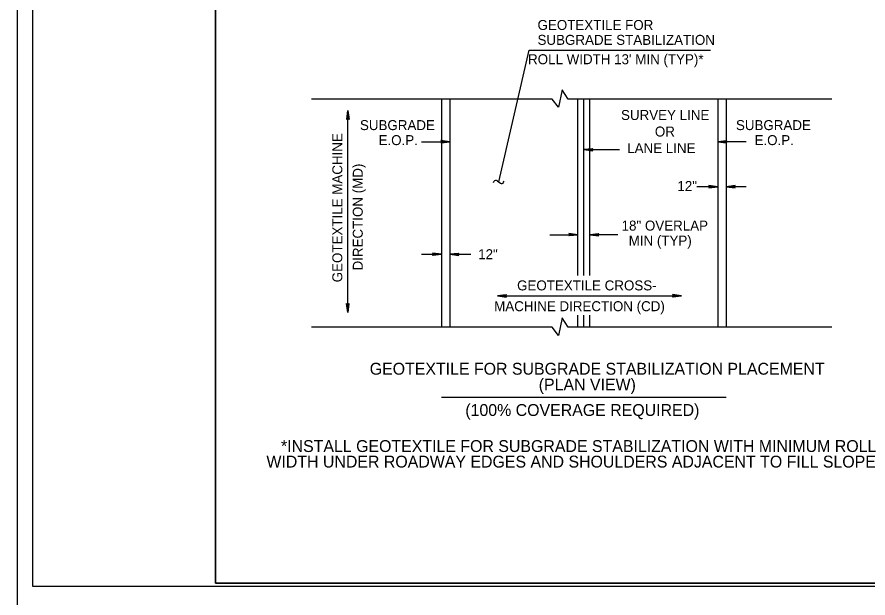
# Model space of a CAD drawing. Extents: x 2320980 to 2456309, y 595047 to 606177.
# Drawn here: x 2455708.8 to 2455851.6, y 597181.6 to 597279.1 of the extents above; entities that cross this region are included whole.
import ezdxf

# ---------------------------------------------------------------- set-up
doc = ezdxf.new("R2010")
doc.units = 0
for name, color, linetype in [('Old_Level_11', 7, 'Continuous'), ('Prop Dimension Text', 7, 'Continuous'), ('Sheet Plan CELL', 7, 'Continuous'), ('Sheet Plot Border Inside CELL', 7, 'Continuous'), ('Sheet Plot Border Outside CELL', 7, 'Continuous')]:
    doc.layers.add(name, color=color, linetype=linetype)

msp = doc.modelspace()

# ---------------------------------------------------------------- linework, layer by layer
at = {"layer": 'Old_Level_11'}
msp.add_lwpolyline([(2455742.1, 597184.08), (2455863.37, 597184.08), (2455863.37, 597293.82), (2455742.1, 597293.82)], close=True, dxfattribs=at)
at = {"layer": 'Prop Dimension Text'}
for p, q in [((2455789.68, 597251.42), (2455794.77, 597273.53)), ((2455794.77, 597273.53), (2455825.21, 597273.53)), ((2455780.03, 597265.33), (2455780.03, 597227.01)), ((2455781.46, 597265.33), (2455781.46, 597227.01)), ((2455802.93, 597235.69), (2455802.93, 597265.33)), ((2455803.93, 597235.69), (2455803.93, 597265.33)), ((2455804.93, 597235.69), (2455804.93, 597265.33)), ((2455826.4, 597265.33), (2455826.4, 597227.01)), ((2455827.83, 597265.33), (2455827.83, 597227.01)), ((2455764.32, 597263.42), (2455764.12, 597261.9)), ((2455764.12, 597261.9), (2455764.32, 597262.1)), ((2455764.15, 597261.93), (2455764.32, 597263.42)), ((2455764.32, 597263.42), (2455764.18, 597261.96)), ((2455764.21, 597261.99), (2455764.32, 597263.42)), ((2455764.32, 597263.42), (2455764.24, 597262.02)), ((2455764.27, 597262.04), (2455764.32, 597263.42)), ((2455764.32, 597263.42), (2455764.29, 597262.07)), ((2455764.32, 597263.42), (2455764.53, 597261.9)), ((2455764.32, 597262.1), (2455764.32, 597263.42)), ((2455764.35, 597262.07), (2455764.32, 597263.42)), ((2455764.32, 597263.42), (2455764.38, 597262.04)), ((2455764.41, 597262.02), (2455764.32, 597263.42)), ((2455764.32, 597263.42), (2455764.44, 597261.99)), ((2455764.47, 597261.96), (2455764.32, 597263.42)), ((2455764.32, 597263.42), (2455764.5, 597261.93)), ((2455764.32, 597229.48), (2455764.32, 597263.42)), ((2455764.32, 597262.1), (2455764.53, 597261.9)), ((2455776.69, 597258.16), (2455781.46, 597258.16)), ((2455781.46, 597258.16), (2455779.94, 597258.36)), ((2455779.94, 597258.36), (2455780.14, 597258.16)), ((2455781.46, 597258.16), (2455779.94, 597257.96)), ((2455780.14, 597258.16), (2455779.94, 597257.96)), ((2455779.97, 597258.33), (2455781.46, 597258.16)), ((2455781.46, 597258.16), (2455779.97, 597257.98)), ((2455781.46, 597258.16), (2455780, 597258.31)), ((2455780, 597258.01), (2455781.46, 597258.16)), ((2455780.02, 597258.28), (2455781.46, 597258.16)), ((2455781.46, 597258.16), (2455780.02, 597258.04)), ((2455781.46, 597258.16), (2455780.05, 597258.25)), ((2455780.05, 597258.07), (2455781.46, 597258.16)), ((2455780.08, 597258.22), (2455781.46, 597258.16)), ((2455781.46, 597258.16), (2455780.08, 597258.1)), ((2455781.46, 597258.16), (2455780.11, 597258.19)), ((2455780.11, 597258.13), (2455781.46, 597258.16)), ((2455780.14, 597258.16), (2455781.46, 597258.16)), ((2455826.4, 597258.16), (2455827.91, 597258.36)), ((2455827.89, 597258.33), (2455826.4, 597258.16)), ((2455826.4, 597258.16), (2455827.86, 597258.31)), ((2455827.83, 597258.28), (2455826.4, 597258.16)), ((2455826.4, 597258.16), (2455827.8, 597258.25)), ((2455827.78, 597258.22), (2455826.4, 597258.16)), ((2455826.4, 597258.16), (2455827.75, 597258.19)), ((2455831.16, 597258.16), (2455826.4, 597258.16)), ((2455826.4, 597258.16), (2455827.91, 597257.96)), ((2455827.72, 597258.16), (2455826.4, 597258.16)), ((2455827.75, 597258.13), (2455826.4, 597258.16)), ((2455826.4, 597258.16), (2455827.78, 597258.1)), ((2455827.8, 597258.07), (2455826.4, 597258.16)), ((2455826.4, 597258.16), (2455827.83, 597258.04)), ((2455827.86, 597258.01), (2455826.4, 597258.16)), ((2455826.4, 597258.16), (2455827.89, 597257.98)), ((2455827.91, 597258.36), (2455827.72, 597258.16)), ((2455827.72, 597258.16), (2455827.91, 597257.96)), ((2455803.93, 597256.85), (2455805.44, 597257.05)), ((2455803.93, 597256.85), (2455805.41, 597257.02)), ((2455805.39, 597256.99), (2455803.93, 597256.85)), ((2455803.93, 597256.85), (2455805.36, 597256.96)), ((2455805.33, 597256.93), (2455803.93, 597256.85)), ((2455803.93, 597256.85), (2455805.3, 597256.9)), ((2455805.27, 597256.87), (2455803.93, 597256.85)), ((2455803.93, 597256.85), (2455805.44, 597256.64)), ((2455805.41, 597256.67), (2455803.93, 597256.85)), ((2455803.93, 597256.85), (2455805.39, 597256.7)), ((2455805.36, 597256.73), (2455803.93, 597256.85)), ((2455803.93, 597256.85), (2455805.33, 597256.76)), ((2455805.3, 597256.79), (2455803.93, 597256.85)), ((2455803.93, 597256.85), (2455805.27, 597256.81)), ((2455805.25, 597256.85), (2455803.93, 597256.85)), ((2455803.93, 597256.85), (2455809.94, 597256.85)), ((2455805.25, 597256.85), (2455805.44, 597257.05)), ((2455805.44, 597256.64), (2455805.25, 597256.85)), ((2455788.76, 597251.33), (2455788.83, 597251.47)), ((2455789.41, 597251.6), (2455789.94, 597251.23)), ((2455790.45, 597251.36), (2455790.56, 597251.55)), ((2455826.4, 597250.62), (2455824.89, 597250.82)), ((2455825.08, 597250.62), (2455824.89, 597250.82)), ((2455826.4, 597250.62), (2455824.91, 597250.79)), ((2455824.94, 597250.77), (2455826.4, 597250.62)), ((2455826.4, 597250.62), (2455824.97, 597250.74)), ((2455825, 597250.71), (2455826.4, 597250.62)), ((2455826.4, 597250.62), (2455825.02, 597250.68)), ((2455825.05, 597250.65), (2455826.4, 597250.62)), ((2455827.83, 597250.62), (2455829.34, 597250.83)), ((2455829.32, 597250.8), (2455827.83, 597250.62)), ((2455827.83, 597250.62), (2455829.29, 597250.77)), ((2455829.26, 597250.74), (2455827.83, 597250.62)), ((2455827.83, 597250.62), (2455829.23, 597250.71)), ((2455829.21, 597250.68), (2455827.83, 597250.62)), ((2455827.83, 597250.62), (2455829.18, 597250.65)), ((2455829.34, 597250.83), (2455829.15, 597250.62)), ((2455826.4, 597250.62), (2455822.89, 597250.62)), ((2455826.4, 597250.62), (2455824.89, 597250.41)), ((2455824.89, 597250.41), (2455825.08, 597250.62)), ((2455824.91, 597250.44), (2455826.4, 597250.62)), ((2455826.4, 597250.62), (2455824.94, 597250.47)), ((2455824.97, 597250.5), (2455826.4, 597250.62)), ((2455826.4, 597250.62), (2455825, 597250.53)), ((2455825.02, 597250.56), (2455826.4, 597250.62)), ((2455826.4, 597250.62), (2455825.05, 597250.59)), ((2455825.08, 597250.62), (2455826.4, 597250.62)), ((2455831.16, 597250.62), (2455827.83, 597250.62)), ((2455827.83, 597250.62), (2455829.34, 597250.42)), ((2455829.15, 597250.62), (2455827.83, 597250.62)), ((2455829.18, 597250.59), (2455827.83, 597250.62)), ((2455827.83, 597250.62), (2455829.21, 597250.56)), ((2455829.23, 597250.53), (2455827.83, 597250.62)), ((2455827.83, 597250.62), (2455829.26, 597250.5)), ((2455829.29, 597250.47), (2455827.83, 597250.62)), ((2455827.83, 597250.62), (2455829.32, 597250.45)), ((2455829.15, 597250.62), (2455829.34, 597250.42)), ((2455798.2, 597242.56), (2455802.93, 597242.56)), ((2455802.93, 597242.56), (2455801.41, 597242.77)), ((2455801.41, 597242.77), (2455801.61, 597242.56)), ((2455802.93, 597242.56), (2455801.41, 597242.36)), ((2455801.61, 597242.56), (2455801.41, 597242.36)), ((2455801.44, 597242.74), (2455802.93, 597242.56)), ((2455802.93, 597242.56), (2455801.44, 597242.39)), ((2455802.93, 597242.56), (2455801.47, 597242.71)), ((2455801.47, 597242.41), (2455802.93, 597242.56)), ((2455801.5, 597242.68), (2455802.93, 597242.56)), ((2455802.93, 597242.56), (2455801.5, 597242.44)), ((2455802.93, 597242.56), (2455801.53, 597242.65)), ((2455801.53, 597242.47), (2455802.93, 597242.56)), ((2455801.55, 597242.62), (2455802.93, 597242.56)), ((2455802.93, 597242.56), (2455801.55, 597242.5)), ((2455802.93, 597242.56), (2455801.58, 597242.59)), ((2455801.58, 597242.53), (2455802.93, 597242.56)), ((2455801.61, 597242.56), (2455802.93, 597242.56)), ((2455804.93, 597242.56), (2455806.44, 597242.76)), ((2455804.93, 597242.56), (2455806.41, 597242.73)), ((2455806.39, 597242.71), (2455804.93, 597242.56)), ((2455804.93, 597242.56), (2455806.36, 597242.68)), ((2455806.33, 597242.65), (2455804.93, 597242.56)), ((2455804.93, 597242.56), (2455806.3, 597242.62)), ((2455806.27, 597242.59), (2455804.93, 597242.56)), ((2455804.93, 597242.56), (2455806.44, 597242.35)), ((2455806.41, 597242.38), (2455804.93, 597242.56)), ((2455804.93, 597242.56), (2455806.39, 597242.41)), ((2455806.36, 597242.44), (2455804.93, 597242.56)), ((2455804.93, 597242.56), (2455806.33, 597242.47)), ((2455806.3, 597242.5), (2455804.93, 597242.56)), ((2455804.93, 597242.56), (2455806.27, 597242.53)), ((2455806.25, 597242.56), (2455804.93, 597242.56)), ((2455809.65, 597242.56), (2455804.93, 597242.56)), ((2455806.25, 597242.56), (2455806.44, 597242.76)), ((2455806.44, 597242.35), (2455806.25, 597242.56)), ((2455776.69, 597239.27), (2455780.03, 597239.27)), ((2455780.03, 597239.27), (2455778.51, 597239.48)), ((2455778.51, 597239.48), (2455778.71, 597239.27)), ((2455780.03, 597239.27), (2455778.51, 597239.07)), ((2455778.71, 597239.27), (2455778.51, 597239.07)), ((2455778.54, 597239.45), (2455780.03, 597239.27)), ((2455780.03, 597239.27), (2455778.54, 597239.1)), ((2455780.03, 597239.27), (2455778.57, 597239.42)), ((2455778.57, 597239.13), (2455780.03, 597239.27)), ((2455778.59, 597239.39), (2455780.03, 597239.27)), ((2455780.03, 597239.27), (2455778.59, 597239.16)), ((2455780.03, 597239.27), (2455778.62, 597239.36)), ((2455778.62, 597239.19), (2455780.03, 597239.27)), ((2455778.65, 597239.33), (2455780.03, 597239.27)), ((2455780.03, 597239.27), (2455778.65, 597239.22)), ((2455780.03, 597239.27), (2455778.68, 597239.3)), ((2455778.68, 597239.24), (2455780.03, 597239.27)), ((2455778.71, 597239.27), (2455780.03, 597239.27)), ((2455781.46, 597239.27), (2455782.97, 597239.48)), ((2455781.46, 597239.27), (2455782.94, 597239.45)), ((2455782.91, 597239.42), (2455781.46, 597239.27)), ((2455781.46, 597239.27), (2455782.89, 597239.39)), ((2455782.86, 597239.36), (2455781.46, 597239.27)), ((2455781.46, 597239.27), (2455782.83, 597239.33)), ((2455782.8, 597239.3), (2455781.46, 597239.27)), ((2455781.46, 597239.27), (2455784.97, 597239.27)), ((2455781.46, 597239.27), (2455782.97, 597239.07)), ((2455782.94, 597239.1), (2455781.46, 597239.27)), ((2455781.46, 597239.27), (2455782.91, 597239.13)), ((2455782.89, 597239.16), (2455781.46, 597239.27)), ((2455781.46, 597239.27), (2455782.86, 597239.19)), ((2455782.83, 597239.21), (2455781.46, 597239.27)), ((2455781.46, 597239.27), (2455782.8, 597239.24)), ((2455782.77, 597239.27), (2455781.46, 597239.27)), ((2455782.77, 597239.27), (2455782.97, 597239.48)), ((2455782.97, 597239.07), (2455782.77, 597239.27)), ((2455789.42, 597232.3), (2455790.93, 597232.5)), ((2455789.42, 597232.3), (2455790.9, 597232.48)), ((2455790.87, 597232.45), (2455789.42, 597232.3)), ((2455789.42, 597232.3), (2455790.85, 597232.42)), ((2455790.82, 597232.39), (2455789.42, 597232.3)), ((2455789.42, 597232.3), (2455790.79, 597232.36)), ((2455790.76, 597232.33), (2455789.42, 597232.3)), ((2455789.42, 597232.3), (2455790.93, 597232.1)), ((2455790.9, 597232.13), (2455789.42, 597232.3)), ((2455789.42, 597232.3), (2455790.87, 597232.15)), ((2455790.85, 597232.18), (2455789.42, 597232.3)), ((2455789.42, 597232.3), (2455790.82, 597232.21)), ((2455790.79, 597232.24), (2455789.42, 597232.3)), ((2455789.42, 597232.3), (2455790.76, 597232.27)), ((2455790.74, 597232.3), (2455789.42, 597232.3)), ((2455789.42, 597232.3), (2455820.31, 597232.3)), ((2455790.74, 597232.3), (2455790.93, 597232.5)), ((2455790.93, 597232.1), (2455790.74, 597232.3)), ((2455820.31, 597232.3), (2455818.79, 597232.5)), ((2455818.79, 597232.5), (2455818.99, 597232.3)), ((2455820.31, 597232.3), (2455818.79, 597232.1)), ((2455818.99, 597232.3), (2455818.79, 597232.1)), ((2455818.82, 597232.48), (2455820.31, 597232.3)), ((2455820.31, 597232.3), (2455818.82, 597232.13)), ((2455820.31, 597232.3), (2455818.85, 597232.45)), ((2455818.85, 597232.15), (2455820.31, 597232.3)), ((2455818.88, 597232.42), (2455820.31, 597232.3)), ((2455820.31, 597232.3), (2455818.88, 597232.18)), ((2455820.31, 597232.3), (2455818.91, 597232.39)), ((2455818.91, 597232.21), (2455820.31, 597232.3)), ((2455818.93, 597232.36), (2455820.31, 597232.3)), ((2455820.31, 597232.3), (2455818.93, 597232.24)), ((2455820.31, 597232.3), (2455818.96, 597232.33)), ((2455818.96, 597232.27), (2455820.31, 597232.3)), ((2455818.99, 597232.3), (2455820.31, 597232.3)), ((2455764.32, 597229.48), (2455764.12, 597231)), ((2455764.32, 597230.8), (2455764.12, 597231)), ((2455764.32, 597229.48), (2455764.15, 597230.97)), ((2455764.18, 597230.94), (2455764.32, 597229.48)), ((2455764.32, 597229.48), (2455764.21, 597230.91)), ((2455764.24, 597230.89), (2455764.32, 597229.48)), ((2455764.32, 597229.48), (2455764.27, 597230.86)), ((2455764.3, 597230.83), (2455764.32, 597229.48)), ((2455764.32, 597229.48), (2455764.53, 597231)), ((2455764.53, 597231), (2455764.32, 597230.8)), ((2455764.5, 597230.97), (2455764.32, 597229.48)), ((2455764.32, 597229.48), (2455764.47, 597230.94)), ((2455764.44, 597230.91), (2455764.32, 597229.48)), ((2455764.32, 597229.48), (2455764.41, 597230.89)), ((2455764.38, 597230.86), (2455764.32, 597229.48)), ((2455764.32, 597229.48), (2455764.36, 597230.83)), ((2455764.32, 597230.8), (2455764.32, 597229.48)), ((2455802.93, 597227.01), (2455802.93, 597229.04)), ((2455803.93, 597227.01), (2455803.93, 597229.04)), ((2455804.93, 597227.01), (2455804.93, 597229.04)), ((2455780.03, 597215.29), (2455827.83, 597215.29))]:
    msp.add_line(p, q, dxfattribs=at)
for points in [[(2455845.54, 597265.33), (2455801.28, 597265.33), (2455800.29, 597266.9), (2455799.66, 597263.97), (2455798.64, 597265.33), (2455758.23, 597265.33)], [(2455845.54, 597227.01), (2455801.28, 597227.01), (2455800.29, 597228.58), (2455799.66, 597225.65), (2455798.64, 597227.01), (2455758.23, 597227.01)]]:
    msp.add_lwpolyline(points, dxfattribs=at)
for centre, radius, start, end in [((2455789.17, 597251.33), 0.366, 48.0321, 157.831), ((2455790.15, 597251.47), 0.325, 230.477, 338.7625)]:
    msp.add_arc(centre, radius, start, end, dxfattribs=at)
at = {"layer": 'Sheet Plan CELL'}
for points in [[(2456042.11, 597394.08), (2455742.1, 597394.08), (2455742.1, 597184.08), (2456042.11, 597184.08)], [(2455742.1, 597184.08), (2455742.1, 597394.07), (2456002.1, 597394.08), (2456002.1, 597364.07), (2456042.11, 597364.06), (2456042.11, 597184.08)]]:
    msp.add_lwpolyline(points, close=True, dxfattribs=at)
at = {"layer": 'Sheet Plot Border Inside CELL'}
msp.add_lwpolyline([(2455711.41, 597183.57), (2456044.6, 597183.58), (2456044.61, 597394.57), (2455711.41, 597394.57)], close=True, dxfattribs=at)
at = {"layer": 'Sheet Plot Border Outside CELL'}
msp.add_lwpolyline([(2455708.81, 597179.57), (2456045.51, 597179.57), (2456045.51, 597398.57), (2455708.81, 597398.57)], close=True, dxfattribs=at)

# ---------------------------------------------------------------- texts
at = {"layer": 'Prop Dimension Text'}
for s, height, p in [('GEOTEXTILE FOR', 1.6764, (2455796.16, 597276.93)), ('SUBGRADE STABILIZATION', 1.6764, (2455796.16, 597274.43)), ("ROLL WIDTH 13' MIN (TYP)*", 1.6764, (2455794.57, 597271.18)), ('SURVEY LINE', 1.6764, (2455810.17, 597261.82)), ('SUBGRADE', 1.676, (2455766.36, 597260.12)), ('OR', 1.676, (2455815.85, 597259.04)), ('SUBGRADE', 1.676, (2455829.46, 597260.12)), ('E.O.P.', 1.676, (2455769.48, 597257.6)), ('E.O.P.', 1.676, (2455832.58, 597257.6)), ('LANE LINE', 1.676, (2455811.21, 597256.25)), ('12"', 1.676, (2455819.63, 597249.9)), ('18" OVERLAP', 1.6764, (2455810.27, 597243.25)), ('MIN (TYP)', 1.676, (2455811.46, 597240.73)), ('12"', 1.676, (2455786.2, 597238.45))]:
    msp.add_text(s, height=height, dxfattribs=at).set_placement(p)
for s, height, rotation, p in [('GEOTEXTILE MACHINE', 1.6764, 90, (2455763.4, 597234.57)), ('DIRECTION (MD)', 1.6764, 90, (2455766.83, 597236.56)), ('GEOTEXTILE CROSS-', 1.6764, 360, (2455792.73, 597233.21)), ('MACHINE DIRECTION (CD)', 1.6764, 360, (2455788.88, 597229.72)), ('GEOTEXTILE FOR SUBGRADE STABILIZATION PLACEMENT', 1.995, 360, (2455768, 597219.06)), ('(PLAN VIEW)', 1.995, 360, (2455796.36, 597216.41)), ('(100% COVERAGE REQUIRED)', 1.995, 360, (2455784.04, 597212.13)), ('*INSTALL GEOTEXTILE FOR SUBGRADE STABILIZATION WITH MINIMUM ROLL', 1.995, 360, (2455753.11, 597206.08)), ('WIDTH UNDER ROADWAY EDGES AND SHOULDERS ADJACENT TO FILL SLOPES', 1.995, 360, (2455750.66, 597203.47))]:
    msp.add_text(s, height=height, rotation=rotation, dxfattribs=at).set_placement(p)

doc.saveas('drawing.dxf')
